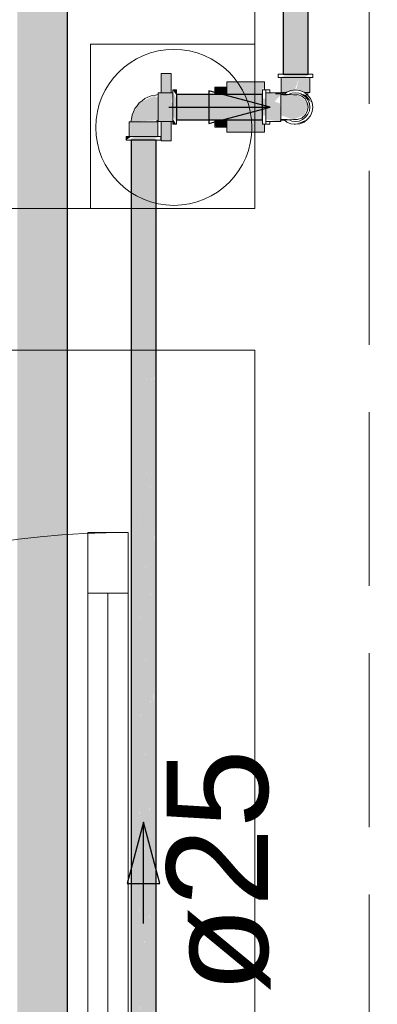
# Model space of a CAD drawing. Header units: millimetres. Extents: x 567 to 934, y -1 to 364.
# Tile 482 of 656: x 766.284 to 766.989, y 44.533 to 46.478. Entities that reach past the tile are written whole.
import ezdxf

# ---------------------------------------------------------------- set-up
doc = ezdxf.new("R2010")
doc.units = ezdxf.units.MM
doc.header["$MEASUREMENT"] = 0
doc.linetypes.add('HIDDEN2', pattern=[0.47625, 0.3175, -0.15875])
doc.linetypes.add('NULL', pattern=[0])
for name, color, linetype, lineweight in [('AF-Condutos', 140, 'Continuous', 25), ('AF-Conexões', 152, 'Continuous', 18), ('AF-Registro', 253, 'Continuous', 18), ('AF-Sentido conduto', 140, 'Continuous', 30), ('AF-Textos conduto', 7, 'Continuous', 9), ('DI-Detalhes', 1, 'HIDDEN2', 9)]:
    doc.layers.add(name, color=color, linetype=linetype, lineweight=lineweight)
doc.layers.add('ARQ FINA', color=8, linetype='Continuous')
doc.styles.add('Arial', font='arial.ttf')

msp = doc.modelspace()

# ---------------------------------------------------------------- hatches: boundary and pattern name
at = {"layer": 'AF-Condutos', "linetype": 'Continuous'}
for points in [[(766.3778, 43.2246), (766.3778, 50.0665), (766.2789, 50.0665), (766.2789, 43.2246)], [(766.8528, 46.3704), (766.8528, 46.8707), (766.8034, 46.8707), (766.8034, 46.3704)], [(766.5928, 46.3302), (766.5928, 46.32), (766.7628, 46.32), (766.7628, 46.3302)], [(766.7628, 46.32), (766.5928, 46.32), (766.5928, 46.2907), (766.7628, 46.2907)], [(766.7628, 46.2805), (766.7628, 46.2907), (766.5928, 46.2907), (766.5928, 46.2805)], [(766.5076, 46.2404), (766.5034, 43.3632), (766.5076, 43.3632)], [(766.5076, 46.2404), (766.5034, 46.2404), (766.5034, 43.3432)], [(766.5153, 46.2404), (766.5076, 43.3632), (766.5153, 43.3632)], [(766.5153, 46.2404), (766.5076, 46.2404), (766.5076, 43.3432)], [(766.5252, 46.2404), (766.5153, 46.2404), (766.5153, 43.3432)], [(766.5252, 46.2404), (766.5154, 43.3632), (766.5252, 43.3632)], [(766.5355, 46.2404), (766.5252, 46.2404), (766.5252, 43.3432)], [(766.5355, 46.2404), (766.5253, 43.3632), (766.5355, 43.3632)], [(766.5445, 46.2404), (766.5355, 46.2404), (766.5355, 43.3432)], [(766.5445, 46.2404), (766.5356, 43.3632), (766.5445, 43.3632)], [(766.5506, 46.2404), (766.5445, 46.2404), (766.5445, 43.3432)], [(766.5506, 46.2404), (766.5446, 43.3632), (766.5506, 43.3632)], [(766.5528, 46.2404), (766.5506, 46.2404), (766.5506, 43.3432)], [(766.5528, 46.2404), (766.5507, 43.3632), (766.5528, 43.3632)]]:
    msp.add_hatch(color=151, dxfattribs=at).paths.add_polyline_path(points)
at = {"layer": 'AF-Conexões', "linetype": 'Continuous'}
for points in [[(766.7984, 46.3636), (766.8448, 46.3636), (766.8572, 46.3704), (766.8108, 46.3704)], [(766.7994, 46.3342), (766.8077, 46.3342), (766.8136, 46.3636), (766.8004, 46.3636)], [(766.8077, 46.3342), (766.8265, 46.3392), (766.8352, 46.3636), (766.8136, 46.3636)], [(766.842, 46.336), (766.842, 46.3636), (766.8352, 46.3636), (766.8295, 46.3411)], [(766.8423, 46.3358), (766.8479, 46.3636), (766.842, 46.3636)], [(766.8552, 46.3342), (766.8562, 46.3636), (766.8479, 46.3636), (766.8425, 46.3366)], [(766.5054, 46.2901), (766.5029, 46.2766), (766.5566, 46.2795), (766.5566, 46.3243), (766.5482, 46.3274), (766.5196, 46.3136)], [(766.5566, 46.3338), (766.5566, 46.3127), (766.586, 46.3127), (766.5826, 46.3158), (766.586, 46.3328)], [(766.5928, 46.3382), (766.586, 46.3394), (766.5918, 46.3302)], [(766.586, 46.3348), (766.586, 46.2884), (766.5928, 46.2759), (766.5928, 46.3224)], [(766.7696, 46.3338), (766.7696, 46.2808), (766.799, 46.277), (766.7973, 46.3126), (766.7867, 46.3164), (766.799, 46.3299)], [(766.8552, 46.3127), (766.8318, 46.33), (766.799, 46.33), (766.799, 46.2892), (766.8241, 46.2808), (766.8453, 46.2902)], [(766.8108, 46.3348), (766.8366, 46.3382), (766.8278, 46.3394)], [(766.8387, 46.3316), (766.8606, 46.3142), (766.8453, 46.3342), (766.8525, 46.3286)], [(766.586, 46.298), (766.586, 46.3127), (766.5566, 46.3127), (766.5566, 46.298)], [(766.7696, 46.3224), (766.7628, 46.3224), (766.7628, 46.2884), (766.7696, 46.2884)], [(766.5566, 46.277), (766.586, 46.277), (766.586, 46.298), (766.5566, 46.298)], [(766.4994, 46.2766), (766.4994, 46.2472), (766.5032, 46.2472)], [(766.5004, 46.2766), (766.5032, 46.2472), (766.5479, 46.2472), (766.5479, 46.2766)], [(766.5552, 46.2472), (766.5562, 46.2766), (766.5479, 46.2766), (766.5479, 46.2472)], [(766.586, 46.2714), (766.5928, 46.2714), (766.586, 46.2813)], [(766.8278, 46.2714), (766.8438, 46.2757), (766.8518, 46.2813)], [(766.4938, 46.2472), (766.4938, 46.2404), (766.5038, 46.2472)], [(766.5572, 46.2472), (766.5108, 46.2472), (766.4984, 46.2404), (766.5448, 46.2404)]]:
    msp.add_hatch(color=161, dxfattribs=at).paths.add_polyline_path(points)
at = {"layer": 'AF-Registro', "linetype": 'Continuous'}
for points in [[(766.5826, 46.3338), (766.5826, 46.3718), (766.5626, 46.3718), (766.5626, 46.3338)], [(766.6926, 46.3451), (766.6686, 46.3451), (766.6686, 46.3302), (766.6926, 46.3302)], [(766.7666, 46.3551), (766.6926, 46.3551), (766.6926, 46.3529), (766.7666, 46.3425)], [(766.6926, 46.3529), (766.6926, 46.3425), (766.7666, 46.3425)], [(766.6926, 46.3425), (766.6926, 46.3302), (766.7467, 46.3302)], [(766.7628, 46.3425), (766.6926, 46.3425), (766.7467, 46.3302), (766.7628, 46.3302)], [(766.5826, 46.239), (766.5826, 46.277), (766.5626, 46.277), (766.5626, 46.239)], [(766.6686, 46.2673), (766.6926, 46.2656), (766.6926, 46.2805), (766.6686, 46.2805)], [(766.7666, 46.2682), (766.7628, 46.2805), (766.6926, 46.2805), (766.6926, 46.2682)], [(766.7666, 46.2682), (766.6926, 46.2682), (766.7666, 46.2578)], [(766.6926, 46.2556), (766.7666, 46.2556), (766.7666, 46.2578), (766.6926, 46.2682)]]:
    msp.add_hatch(color=254, dxfattribs=at).paths.add_polyline_path(points)

# ---------------------------------------------------------------- linework, layer by layer
at = {"layer": 'AF-Condutos'}
for p, q in [((766.3778, 43.3199), (766.3778, 50.0665)), ((766.8034, 46.8707), (766.8034, 46.3704)), ((766.8528, 46.3704), (766.8528, 46.8707)), ((766.8034, 46.3704), (766.8076, 46.3704)), ((766.8076, 46.3704), (766.8153, 46.3704)), ((766.8153, 46.3704), (766.8252, 46.3704)), ((766.8252, 46.3704), (766.8355, 46.3704)), ((766.8355, 46.3704), (766.8445, 46.3704)), ((766.8445, 46.3704), (766.8506, 46.3704)), ((766.8506, 46.3704), (766.8528, 46.3704)), ((766.5928, 46.3302), (766.5928, 46.327)), ((766.6686, 46.3302), (766.5928, 46.3302)), ((766.5928, 46.327), (766.5928, 46.32)), ((766.6926, 46.3302), (766.6686, 46.3302)), ((766.7628, 46.3302), (766.6926, 46.3302)), ((766.7628, 46.327), (766.7628, 46.3302)), ((766.7628, 46.32), (766.7628, 46.327)), ((766.5928, 46.32), (766.5928, 46.3106)), ((766.5928, 46.3106), (766.5928, 46.3002)), ((766.7628, 46.3106), (766.7628, 46.32)), ((766.7628, 46.3002), (766.7628, 46.3106)), ((766.5928, 46.3002), (766.5928, 46.2907)), ((766.5928, 46.2907), (766.5928, 46.2837)), ((766.7628, 46.2907), (766.7628, 46.3002)), ((766.7628, 46.2837), (766.7628, 46.2907)), ((766.5928, 46.2837), (766.5928, 46.2805)), ((766.5928, 46.2805), (766.6686, 46.2805)), ((766.6686, 46.2805), (766.6926, 46.2805)), ((766.6926, 46.2805), (766.7628, 46.2805)), ((766.7628, 46.2805), (766.7628, 46.2837)), ((766.5034, 46.2404), (766.5034, 43.3432)), ((766.5076, 46.2404), (766.5034, 46.2404)), ((766.5153, 46.2404), (766.5076, 46.2404)), ((766.5252, 46.2404), (766.5153, 46.2404)), ((766.5355, 46.2404), (766.5252, 46.2404)), ((766.5445, 46.2404), (766.5355, 46.2404)), ((766.5506, 46.2404), (766.5445, 46.2404)), ((766.5528, 46.2404), (766.5506, 46.2404)), ((766.5528, 43.3632), (766.5528, 46.2404))]:
    msp.add_line(p, q, dxfattribs=at)
at = {"layer": 'AF-Conexões'}
for p, q in [((766.7938, 46.3704), (766.7938, 46.3636)), ((766.795, 46.3704), (766.7938, 46.3704)), ((766.7938, 46.3636), (766.795, 46.3636)), ((766.7984, 46.3704), (766.795, 46.3704)), ((766.795, 46.3636), (766.7984, 46.3636)), ((766.8034, 46.3704), (766.7984, 46.3704)), ((766.7984, 46.3636), (766.7994, 46.3636)), ((766.7994, 46.3636), (766.8038, 46.3636)), ((766.7994, 46.3636), (766.7994, 46.3342)), ((766.8004, 46.3636), (766.7994, 46.3636)), ((766.8032, 46.3636), (766.8004, 46.3636)), ((766.8077, 46.3636), (766.8032, 46.3636)), ((766.8038, 46.3704), (766.8034, 46.3704)), ((766.8108, 46.3704), (766.8038, 46.3704)), ((766.8038, 46.3636), (766.8108, 46.3636)), ((766.8136, 46.3636), (766.8077, 46.3636)), ((766.819, 46.3704), (766.8108, 46.3704)), ((766.8108, 46.3636), (766.819, 46.3636)), ((766.8205, 46.3636), (766.8136, 46.3636)), ((766.8278, 46.3704), (766.819, 46.3704)), ((766.819, 46.3636), (766.8278, 46.3636)), ((766.8278, 46.3636), (766.8205, 46.3636)), ((766.8366, 46.3704), (766.8278, 46.3704)), ((766.8352, 46.3636), (766.8278, 46.3636)), ((766.8278, 46.3636), (766.8366, 46.3636)), ((766.842, 46.3636), (766.8352, 46.3636)), ((766.8448, 46.3704), (766.8366, 46.3704)), ((766.8366, 46.3636), (766.8448, 46.3636)), ((766.8479, 46.3636), (766.842, 46.3636)), ((766.8518, 46.3704), (766.8448, 46.3704)), ((766.8448, 46.3636), (766.8518, 46.3636)), ((766.8524, 46.3636), (766.8479, 46.3636)), ((766.8528, 46.3704), (766.8518, 46.3704)), ((766.8518, 46.3636), (766.8562, 46.3636)), ((766.8552, 46.3636), (766.8524, 46.3636)), ((766.8572, 46.3704), (766.8528, 46.3704)), ((766.8562, 46.3636), (766.8552, 46.3636)), ((766.8562, 46.3636), (766.8572, 46.3636)), ((766.8562, 46.3342), (766.8562, 46.3636)), ((766.8606, 46.3704), (766.8572, 46.3704)), ((766.8572, 46.3636), (766.8606, 46.3636)), ((766.8618, 46.3704), (766.8606, 46.3704)), ((766.8606, 46.3636), (766.8618, 46.3636)), ((766.8618, 46.3636), (766.8618, 46.3704)), ((766.5367, 46.3249), (766.5304, 46.3221)), ((766.543, 46.3278), (766.5367, 46.3249)), ((766.5513, 46.3293), (766.543, 46.3278)), ((766.5566, 46.3303), (766.5513, 46.3293)), ((766.5566, 46.3338), (766.5566, 46.3328)), ((766.5626, 46.3338), (766.5566, 46.3338)), ((766.5566, 46.3328), (766.5566, 46.3303)), ((766.5566, 46.3287), (766.5566, 46.3303)), ((766.5566, 46.3303), (766.5566, 46.3299)), ((766.5566, 46.3299), (766.5566, 46.3254)), ((766.5566, 46.3243), (766.5566, 46.3287)), ((766.5566, 46.3254), (766.5566, 46.3196)), ((766.5826, 46.3338), (766.5626, 46.3338)), ((766.586, 46.3338), (766.5826, 46.3338)), ((766.586, 46.3394), (766.586, 46.3382)), ((766.5928, 46.3394), (766.586, 46.3394)), ((766.586, 46.3382), (766.586, 46.3348)), ((766.586, 46.3348), (766.586, 46.3338)), ((766.586, 46.3338), (766.586, 46.3294)), ((766.586, 46.3328), (766.586, 46.3338)), ((766.586, 46.3299), (766.586, 46.3328)), ((766.586, 46.3254), (766.586, 46.3299)), ((766.586, 46.3294), (766.586, 46.3224)), ((766.586, 46.3196), (766.586, 46.3254)), ((766.5928, 46.3382), (766.5928, 46.3394)), ((766.5928, 46.3348), (766.5928, 46.3382)), ((766.5928, 46.3302), (766.5928, 46.3348)), ((766.5928, 46.3294), (766.5928, 46.3302)), ((766.5928, 46.3224), (766.5928, 46.3294)), ((766.7628, 46.3394), (766.7628, 46.3382)), ((766.7666, 46.3394), (766.7628, 46.3394)), ((766.7628, 46.3382), (766.7628, 46.3348)), ((766.7628, 46.3348), (766.7628, 46.3302)), ((766.7628, 46.3302), (766.7628, 46.3294)), ((766.7628, 46.3294), (766.7628, 46.3224)), ((766.7696, 46.3394), (766.7666, 46.3394)), ((766.7696, 46.3382), (766.7696, 46.3394)), ((766.7696, 46.3348), (766.7696, 46.3382)), ((766.7696, 46.3338), (766.7696, 46.3348)), ((766.7696, 46.3294), (766.7696, 46.3338)), ((766.7696, 46.3338), (766.7696, 46.3328)), ((766.777, 46.3338), (766.7696, 46.3338)), ((766.7696, 46.3328), (766.7696, 46.3314)), ((766.7696, 46.3314), (766.7696, 46.3299)), ((766.7696, 46.3299), (766.7696, 46.3254)), ((766.7696, 46.3224), (766.7696, 46.3294)), ((766.7696, 46.3254), (766.7696, 46.3196)), ((766.799, 46.3338), (766.777, 46.3338)), ((766.799, 46.3328), (766.799, 46.3338)), ((766.799, 46.3314), (766.799, 46.3328)), ((766.799, 46.33), (766.799, 46.3314)), ((766.799, 46.3299), (766.799, 46.33)), ((766.799, 46.33), (766.799, 46.3271)), ((766.8032, 46.3299), (766.799, 46.33)), ((766.799, 46.3254), (766.799, 46.3299)), ((766.799, 46.3271), (766.799, 46.3258)), ((766.799, 46.3258), (766.799, 46.3215)), ((766.799, 46.3196), (766.799, 46.3254)), ((766.7994, 46.3342), (766.8004, 46.3342)), ((766.8004, 46.3342), (766.8032, 46.3342)), ((766.8062, 46.3342), (766.8032, 46.3342)), ((766.8032, 46.3342), (766.8032, 46.3314)), ((766.8032, 46.3342), (766.8077, 46.3342)), ((766.8043, 46.3298), (766.8032, 46.3299)), ((766.8063, 46.3314), (766.8043, 46.3298)), ((766.8054, 46.3298), (766.8043, 46.3298)), ((766.8043, 46.3298), (766.8043, 46.3298)), ((766.8072, 46.3297), (766.8054, 46.3298)), ((766.8097, 46.3342), (766.8062, 46.3342)), ((766.8095, 46.3338), (766.8063, 46.3314)), ((766.8117, 46.3295), (766.8072, 46.3297)), ((766.8076, 46.3301), (766.8117, 46.3295)), ((766.8138, 46.3301), (766.8076, 46.3301)), ((766.8077, 46.3342), (766.8093, 46.3342)), ((766.8093, 46.3342), (766.8097, 46.3342)), ((766.81, 46.3342), (766.8095, 46.3338)), ((766.8108, 46.3348), (766.81, 46.3342)), ((766.819, 46.3382), (766.8108, 46.3348)), ((766.8139, 46.3301), (766.8138, 46.3301)), ((766.817, 46.3314), (766.8139, 46.3301)), ((766.8171, 46.3301), (766.8139, 46.3301)), ((766.8205, 46.3328), (766.817, 46.3314)), ((766.8241, 46.3299), (766.8171, 46.3301)), ((766.8278, 46.3394), (766.819, 46.3382)), ((766.8278, 46.3338), (766.8205, 46.3328)), ((766.8305, 46.3297), (766.8241, 46.3299)), ((766.8366, 46.3382), (766.8278, 46.3394)), ((766.8352, 46.3328), (766.8278, 46.3338)), ((766.8318, 46.33), (766.8305, 46.3297)), ((766.8401, 46.3271), (766.8318, 46.33)), ((766.8382, 46.3315), (766.8352, 46.3328)), ((766.8448, 46.3348), (766.8366, 46.3382)), ((766.8386, 46.3314), (766.8382, 46.3315)), ((766.842, 46.3299), (766.8386, 46.3314)), ((766.8468, 46.3215), (766.8401, 46.3271)), ((766.8479, 46.3254), (766.842, 46.3299)), ((766.8456, 46.3342), (766.8448, 46.3348)), ((766.8518, 46.3294), (766.8456, 46.3342)), ((766.8494, 46.3342), (766.8456, 46.3342)), ((766.8456, 46.3342), (766.8464, 46.3342)), ((766.8464, 46.3342), (766.8479, 46.3342)), ((766.8479, 46.3342), (766.8524, 46.3342)), ((766.8524, 46.3196), (766.8479, 46.3254)), ((766.8524, 46.3342), (766.8494, 46.3342)), ((766.8525, 46.3286), (766.8518, 46.3294)), ((766.8524, 46.3341), (766.8524, 46.3342)), ((766.8524, 46.3342), (766.8524, 46.3342)), ((766.8524, 46.3342), (766.8552, 46.3342)), ((766.8525, 46.3289), (766.8524, 46.3341)), ((766.8525, 46.3286), (766.8525, 46.3289)), ((766.8572, 46.3224), (766.8525, 46.3286)), ((766.8552, 46.3342), (766.8562, 46.3342)), ((766.5153, 46.3082), (766.511, 46.3027)), ((766.5196, 46.3136), (766.5153, 46.3082)), ((766.525, 46.3179), (766.5196, 46.3136)), ((766.5304, 46.3221), (766.525, 46.3179)), ((766.5566, 46.3176), (766.5566, 46.3243)), ((766.5566, 46.3196), (766.5566, 46.3158)), ((766.5566, 46.3094), (766.5566, 46.3176)), ((766.5566, 46.3158), (766.5566, 46.3127)), ((766.5566, 46.3127), (766.5566, 46.3054)), ((766.5566, 46.3007), (766.5566, 46.3094)), ((766.5566, 46.3054), (766.5566, 46.298)), ((766.586, 46.3224), (766.586, 46.3142)), ((766.586, 46.3158), (766.586, 46.3196)), ((766.586, 46.3127), (766.586, 46.3158)), ((766.586, 46.3142), (766.586, 46.3054)), ((766.586, 46.3054), (766.586, 46.3127)), ((766.586, 46.298), (766.586, 46.3054)), ((766.586, 46.3054), (766.586, 46.2966)), ((766.5928, 46.3142), (766.5928, 46.3224)), ((766.5928, 46.3054), (766.5928, 46.3142)), ((766.5928, 46.2966), (766.5928, 46.3054)), ((766.7628, 46.3224), (766.7628, 46.3142)), ((766.7628, 46.3142), (766.7628, 46.3054)), ((766.7628, 46.3054), (766.7628, 46.2966)), ((766.7696, 46.3142), (766.7696, 46.3224)), ((766.7696, 46.3196), (766.7696, 46.3127)), ((766.7696, 46.3054), (766.7696, 46.3142)), ((766.7696, 46.3127), (766.7696, 46.3054)), ((766.7696, 46.2966), (766.7696, 46.3054)), ((766.7696, 46.3054), (766.7696, 46.298)), ((766.799, 46.3215), (766.799, 46.3156)), ((766.799, 46.3156), (766.799, 46.3196)), ((766.799, 46.3127), (766.799, 46.3156)), ((766.799, 46.3156), (766.799, 46.3139)), ((766.799, 46.3139), (766.799, 46.3054)), ((766.799, 46.3054), (766.799, 46.3127)), ((766.799, 46.298), (766.799, 46.3054)), ((766.799, 46.3054), (766.799, 46.2968)), ((766.8512, 46.3139), (766.8468, 46.3215)), ((766.8527, 46.3054), (766.8512, 46.3139)), ((766.8512, 46.2968), (766.8527, 46.3054)), ((766.8552, 46.3127), (766.8524, 46.3196)), ((766.8562, 46.3054), (766.8552, 46.3127)), ((766.8552, 46.298), (766.8562, 46.3054)), ((766.8606, 46.3142), (766.8572, 46.3224)), ((766.8618, 46.3054), (766.8606, 46.3142)), ((766.8606, 46.2966), (766.8618, 46.3054)), ((766.5054, 46.2901), (766.5039, 46.2818)), ((766.5082, 46.2964), (766.5054, 46.2901)), ((766.511, 46.3027), (766.5082, 46.2964)), ((766.5566, 46.2924), (766.5566, 46.3007)), ((766.5566, 46.298), (766.5566, 46.295)), ((766.5566, 46.295), (766.5566, 46.2912)), ((766.5566, 46.2857), (766.5566, 46.2924)), ((766.5566, 46.2912), (766.5566, 46.2853)), ((766.586, 46.295), (766.586, 46.298)), ((766.586, 46.2966), (766.586, 46.2884)), ((766.586, 46.2912), (766.586, 46.295)), ((766.586, 46.2853), (766.586, 46.2912)), ((766.586, 46.2884), (766.586, 46.2813)), ((766.5928, 46.2884), (766.5928, 46.2966)), ((766.5928, 46.2813), (766.5928, 46.2884)), ((766.7628, 46.2966), (766.7628, 46.2884)), ((766.7628, 46.2884), (766.7628, 46.2813)), ((766.7696, 46.298), (766.7696, 46.2912)), ((766.7696, 46.2884), (766.7696, 46.2966)), ((766.7696, 46.2912), (766.7696, 46.2853)), ((766.7696, 46.2813), (766.7696, 46.2884)), ((766.799, 46.2951), (766.799, 46.298)), ((766.799, 46.2968), (766.799, 46.2951)), ((766.799, 46.2912), (766.799, 46.2951)), ((766.799, 46.2951), (766.799, 46.2892)), ((766.799, 46.2853), (766.799, 46.2912)), ((766.799, 46.2892), (766.799, 46.2836)), ((766.8401, 46.2836), (766.8468, 46.2892)), ((766.8468, 46.2892), (766.8512, 46.2968)), ((766.8479, 46.2853), (766.8524, 46.2912)), ((766.8518, 46.2813), (766.8572, 46.2884)), ((766.8524, 46.2912), (766.8552, 46.298)), ((766.8572, 46.2884), (766.8606, 46.2966)), ((766.5004, 46.2766), (766.4994, 46.2766)), ((766.4994, 46.2766), (766.4994, 46.2472)), ((766.5029, 46.2766), (766.5004, 46.2766)), ((766.5039, 46.2818), (766.5029, 46.2766)), ((766.5032, 46.2766), (766.5029, 46.2766)), ((766.5029, 46.2766), (766.5044, 46.2766)), ((766.5077, 46.2766), (766.5032, 46.2766)), ((766.5044, 46.2766), (766.5088, 46.2766)), ((766.5136, 46.2766), (766.5077, 46.2766)), ((766.5088, 46.2766), (766.5155, 46.2766)), ((766.5205, 46.2766), (766.5136, 46.2766)), ((766.5155, 46.2766), (766.5238, 46.2766)), ((766.5278, 46.2766), (766.5205, 46.2766)), ((766.5238, 46.2766), (766.5281, 46.2766)), ((766.5352, 46.2766), (766.5278, 46.2766)), ((766.5281, 46.2766), (766.5325, 46.2766)), ((766.5325, 46.2766), (766.5407, 46.2766)), ((766.542, 46.2766), (766.5352, 46.2766)), ((766.5407, 46.2766), (766.5474, 46.2766)), ((766.5479, 46.2766), (766.542, 46.2766)), ((766.5474, 46.2766), (766.552, 46.2766)), ((766.5524, 46.2766), (766.5479, 46.2766)), ((766.552, 46.2766), (766.5537, 46.2766)), ((766.5537, 46.2766), (766.5524, 46.2766)), ((766.5537, 46.2766), (766.5549, 46.2782)), ((766.5552, 46.2766), (766.5537, 46.2766)), ((766.5549, 46.2782), (766.5566, 46.2795)), ((766.5562, 46.2766), (766.5552, 46.2766)), ((766.5562, 46.2472), (766.5562, 46.2766)), ((766.5566, 46.2812), (766.5566, 46.2857)), ((766.5566, 46.2853), (766.5566, 46.2808)), ((766.5566, 46.2795), (766.5566, 46.2812)), ((766.5566, 46.2808), (766.5566, 46.2795)), ((766.5566, 46.2795), (766.5566, 46.2779)), ((766.5566, 46.2779), (766.5566, 46.277)), ((766.5566, 46.277), (766.5626, 46.277)), ((766.5626, 46.277), (766.5826, 46.277)), ((766.5826, 46.277), (766.586, 46.277)), ((766.586, 46.2808), (766.586, 46.2853)), ((766.586, 46.2813), (766.586, 46.277)), ((766.586, 46.2779), (766.586, 46.2808)), ((766.586, 46.277), (766.586, 46.2779)), ((766.586, 46.277), (766.586, 46.2759)), ((766.586, 46.2759), (766.586, 46.2725)), ((766.586, 46.2725), (766.586, 46.2714)), ((766.586, 46.2714), (766.5928, 46.2714)), ((766.5928, 46.2805), (766.5928, 46.2813)), ((766.5928, 46.2759), (766.5928, 46.2805)), ((766.5928, 46.2725), (766.5928, 46.2759)), ((766.5928, 46.2714), (766.5928, 46.2725)), ((766.7628, 46.2813), (766.7628, 46.2805)), ((766.7628, 46.2805), (766.7628, 46.2759)), ((766.7628, 46.2759), (766.7628, 46.2725)), ((766.7628, 46.2725), (766.7628, 46.2714)), ((766.7628, 46.2714), (766.7666, 46.2714)), ((766.7666, 46.2714), (766.7696, 46.2714)), ((766.7696, 46.2853), (766.7696, 46.2808)), ((766.7696, 46.277), (766.7696, 46.2813)), ((766.7696, 46.2808), (766.7696, 46.2794)), ((766.7696, 46.2794), (766.7696, 46.2779)), ((766.7696, 46.2779), (766.7696, 46.277)), ((766.7696, 46.2759), (766.7696, 46.277)), ((766.7696, 46.277), (766.777, 46.277)), ((766.7696, 46.2725), (766.7696, 46.2759)), ((766.7696, 46.2714), (766.7696, 46.2725)), ((766.777, 46.277), (766.799, 46.277)), ((766.799, 46.2808), (766.799, 46.2853)), ((766.799, 46.2836), (766.799, 46.2807)), ((766.799, 46.2807), (766.799, 46.2808)), ((766.799, 46.2807), (766.7992, 46.2807)), ((766.799, 46.2794), (766.799, 46.2807)), ((766.799, 46.2779), (766.799, 46.2794)), ((766.799, 46.277), (766.799, 46.2779)), ((766.7992, 46.2807), (766.8043, 46.2809)), ((766.8043, 46.2809), (766.8054, 46.2809)), ((766.8043, 46.2809), (766.8063, 46.2794)), ((766.8054, 46.2809), (766.8072, 46.281)), ((766.8063, 46.2794), (766.8095, 46.2769)), ((766.8072, 46.281), (766.8117, 46.2812)), ((766.8117, 46.2812), (766.8076, 46.2806)), ((766.8076, 46.2806), (766.8138, 46.2806)), ((766.8095, 46.2769), (766.8107, 46.276)), ((766.8107, 46.276), (766.8108, 46.2759)), ((766.8108, 46.2759), (766.819, 46.2725)), ((766.8138, 46.2806), (766.8139, 46.2806)), ((766.8139, 46.2806), (766.8171, 46.2806)), ((766.8139, 46.2806), (766.817, 46.2794)), ((766.817, 46.2794), (766.8205, 46.2779)), ((766.8171, 46.2806), (766.8241, 46.2808)), ((766.819, 46.2725), (766.8255, 46.2717)), ((766.8205, 46.2779), (766.8278, 46.277)), ((766.8241, 46.2808), (766.8305, 46.281)), ((766.8255, 46.2717), (766.8278, 46.2714)), ((766.8278, 46.277), (766.8352, 46.2779)), ((766.8278, 46.2714), (766.8366, 46.2725)), ((766.8305, 46.281), (766.8318, 46.2807)), ((766.8318, 46.2807), (766.8401, 46.2836)), ((766.8352, 46.2779), (766.8418, 46.2807)), ((766.8366, 46.2725), (766.8448, 46.2759)), ((766.8418, 46.2807), (766.842, 46.2808)), ((766.842, 46.2808), (766.8479, 46.2853)), ((766.8448, 46.2759), (766.8518, 46.2813)), ((766.495, 46.2472), (766.4938, 46.2472)), ((766.4938, 46.2472), (766.4938, 46.2404)), ((766.4984, 46.2472), (766.495, 46.2472)), ((766.4994, 46.2472), (766.4984, 46.2472)), ((766.5038, 46.2472), (766.4994, 46.2472)), ((766.4994, 46.2472), (766.5004, 46.2472)), ((766.5004, 46.2472), (766.5032, 46.2472)), ((766.5032, 46.2472), (766.5077, 46.2472)), ((766.5108, 46.2472), (766.5038, 46.2472)), ((766.5077, 46.2472), (766.5136, 46.2472)), ((766.519, 46.2472), (766.5108, 46.2472)), ((766.5136, 46.2472), (766.5205, 46.2472)), ((766.5278, 46.2472), (766.519, 46.2472)), ((766.5205, 46.2472), (766.5278, 46.2472)), ((766.5366, 46.2472), (766.5278, 46.2472)), ((766.5278, 46.2472), (766.5352, 46.2472)), ((766.5352, 46.2472), (766.542, 46.2472)), ((766.5448, 46.2472), (766.5366, 46.2472)), ((766.542, 46.2472), (766.5479, 46.2472)), ((766.5518, 46.2472), (766.5448, 46.2472)), ((766.5479, 46.2472), (766.5524, 46.2472)), ((766.5562, 46.2472), (766.5518, 46.2472)), ((766.5524, 46.2472), (766.5552, 46.2472)), ((766.5552, 46.2472), (766.5562, 46.2472)), ((766.5572, 46.2472), (766.5562, 46.2472)), ((766.5606, 46.2472), (766.5572, 46.2472)), ((766.5618, 46.2472), (766.5606, 46.2472)), ((766.5618, 46.2404), (766.5618, 46.2472)), ((766.4938, 46.2404), (766.495, 46.2404)), ((766.495, 46.2404), (766.4984, 46.2404)), ((766.4984, 46.2404), (766.5034, 46.2404)), ((766.5034, 46.2404), (766.5038, 46.2404)), ((766.5038, 46.2404), (766.5108, 46.2404)), ((766.5108, 46.2404), (766.519, 46.2404)), ((766.519, 46.2404), (766.5278, 46.2404)), ((766.5278, 46.2404), (766.5366, 46.2404)), ((766.5366, 46.2404), (766.5448, 46.2404)), ((766.5448, 46.2404), (766.5518, 46.2404)), ((766.5518, 46.2404), (766.5528, 46.2404)), ((766.5528, 46.2404), (766.5572, 46.2404)), ((766.5572, 46.2404), (766.5606, 46.2404)), ((766.5606, 46.2404), (766.5618, 46.2404))]:
    msp.add_line(p, q, dxfattribs=at)
at = {"layer": 'AF-Registro'}
for p, q in [((766.5626, 46.3718), (766.5626, 46.3338)), ((766.5826, 46.3718), (766.5626, 46.3718)), ((766.5826, 46.3338), (766.5826, 46.3718)), ((766.6686, 46.3451), (766.6686, 46.3434)), ((766.6926, 46.3451), (766.6686, 46.3451)), ((766.6926, 46.3551), (766.6926, 46.3529)), ((766.7666, 46.3551), (766.6926, 46.3551)), ((766.6926, 46.3529), (766.6926, 46.3451)), ((766.6926, 46.3451), (766.6926, 46.3425)), ((766.6926, 46.3434), (766.6926, 46.3451)), ((766.7666, 46.3529), (766.7666, 46.3551)), ((766.7666, 46.3425), (766.7666, 46.3529)), ((766.6686, 46.3434), (766.6686, 46.3351)), ((766.6686, 46.3351), (766.6686, 46.3302)), ((766.6926, 46.3351), (766.6926, 46.3434)), ((766.6926, 46.3425), (766.6926, 46.3302)), ((766.6926, 46.3302), (766.6926, 46.3351)), ((766.7666, 46.3394), (766.7666, 46.3425)), ((766.777, 46.3394), (766.7696, 46.3394)), ((766.777, 46.3382), (766.777, 46.3394)), ((766.777, 46.3348), (766.777, 46.3382)), ((766.777, 46.3338), (766.777, 46.3348)), ((766.7976, 46.3314), (766.7882, 46.3314)), ((766.8032, 46.3314), (766.7976, 46.3314)), ((766.8063, 46.3314), (766.8032, 46.3314)), ((766.8072, 46.3297), (766.8072, 46.3297)), ((766.8097, 46.3342), (766.8095, 46.3338)), ((766.8101, 46.3348), (766.8097, 46.3342)), ((766.5626, 46.277), (766.5626, 46.239)), ((766.5826, 46.239), (766.5826, 46.277)), ((766.6686, 46.2805), (766.6686, 46.2756)), ((766.6686, 46.2756), (766.6686, 46.2673)), ((766.6686, 46.2673), (766.6686, 46.2656)), ((766.6926, 46.2805), (766.6926, 46.2682)), ((766.6926, 46.2756), (766.6926, 46.2805)), ((766.6926, 46.2673), (766.6926, 46.2756)), ((766.6926, 46.2682), (766.6926, 46.2656)), ((766.6926, 46.2656), (766.6926, 46.2673)), ((766.7666, 46.2682), (766.7666, 46.2714)), ((766.7666, 46.2578), (766.7666, 46.2682)), ((766.7696, 46.2714), (766.777, 46.2714)), ((766.777, 46.2759), (766.777, 46.277)), ((766.777, 46.2725), (766.777, 46.2759)), ((766.777, 46.2714), (766.777, 46.2725)), ((766.7976, 46.2794), (766.8025, 46.2794)), ((766.8025, 46.2794), (766.8063, 46.2794)), ((766.8072, 46.281), (766.8072, 46.281)), ((766.8095, 46.2769), (766.8099, 46.2763)), ((766.8099, 46.2763), (766.8101, 46.276)), ((766.8101, 46.276), (766.8107, 46.276)), ((766.8107, 46.276), (766.8107, 46.276)), ((766.6686, 46.2656), (766.6926, 46.2656)), ((766.6926, 46.2656), (766.6926, 46.2578)), ((766.6926, 46.2578), (766.6926, 46.2556)), ((766.6926, 46.2556), (766.7666, 46.2556)), ((766.7666, 46.2556), (766.7666, 46.2578)), ((766.5626, 46.239), (766.5826, 46.239))]:
    msp.add_line(p, q, dxfattribs=at)
at = {"layer": 'AF-Sentido conduto'}
for p, q in [((766.7778, 46.3054), (766.6571, 46.3377)), ((766.6571, 46.3377), (766.6571, 46.273)), ((766.6571, 46.273), (766.7778, 46.3054)), ((766.5278, 44.8928), (766.4955, 44.772)), ((766.5602, 44.772), (766.5278, 44.8928)), ((766.4955, 44.772), (766.5602, 44.772))]:
    msp.add_line(p, q, dxfattribs=at)
for points in [[(766.5778, 46.3054), (766.7778, 46.3054)], [(766.5278, 44.6928), (766.5278, 44.8928)]]:
    msp.add_lwpolyline(points, dxfattribs=at)
at = {"layer": 'ARQ FINA', "lineweight": 5}
for p, q in [((766.7478, 48.0054), (766.7478, 46.1054)), ((766.4233, 46.1054), (766.4233, 46.4299)), ((766.4233, 46.4299), (766.7478, 46.4299)), ((766.7478, 46.4299), (766.4233, 46.4299)), ((766.4233, 46.4299), (766.4233, 46.1054)), ((766.4233, 46.1054), (766.4233, 46.4299)), ((766.4233, 46.4299), (766.7478, 46.4299)), ((766.7478, 46.1054), (763.6878, 46.1054)), ((763.6478, 45.8254), (766.7478, 45.8254)), ((766.7478, 45.8254), (766.7478, 43.7654)), ((766.4178, 45.4654), (766.4978, 45.4654)), ((766.4178, 43.7654), (766.4178, 45.4654)), ((766.4978, 45.4654), (766.4178, 45.4654)), ((766.4178, 45.4654), (766.4178, 45.3454)), ((766.4978, 45.4654), (766.4978, 43.7654)), ((766.4978, 45.3454), (766.4978, 45.4654)), ((766.4178, 45.3454), (766.4978, 45.3454)), ((766.4578, 45.3454), (766.4578, 43.8854))]:
    msp.add_line(p, q, dxfattribs=at)
for centre, radius, start, end in [((766.5878, 46.2654), 0.154, 90, 270), ((766.5878, 46.2654), 0.154, 270, 90), ((766.4978, 43.7654), 1.7, 90, 180)]:
    msp.add_arc(centre, radius, start, end, dxfattribs=at)
at = {"layer": 'DI-Detalhes'}
for points in [[(760.027, 52.3705), (766.9734, 52.3705), (766.9734, 43.4546), (760.027, 43.4546), (760.027, 52.3705)], [(766.9734, 51.0516), (774.1724, 51.0516), (774.1724, 43.4546), (766.9734, 43.4546), (766.9734, 51.0516)]]:
    msp.add_lwpolyline(points, dxfattribs=at)

# ---------------------------------------------------------------- texts
at = {"layer": 'AF-Textos conduto', "linetype": 'NULL', "insert": (766.7788, 44.5556), "char_height": 0.2, "width": 0.962805, "attachment_point": 7, "rotation": 90.0002, "line_spacing_factor": 0.6, "style": 'Arial'}
msp.add_mtext('ø25', dxfattribs=at)

doc.saveas('drawing.dxf')
